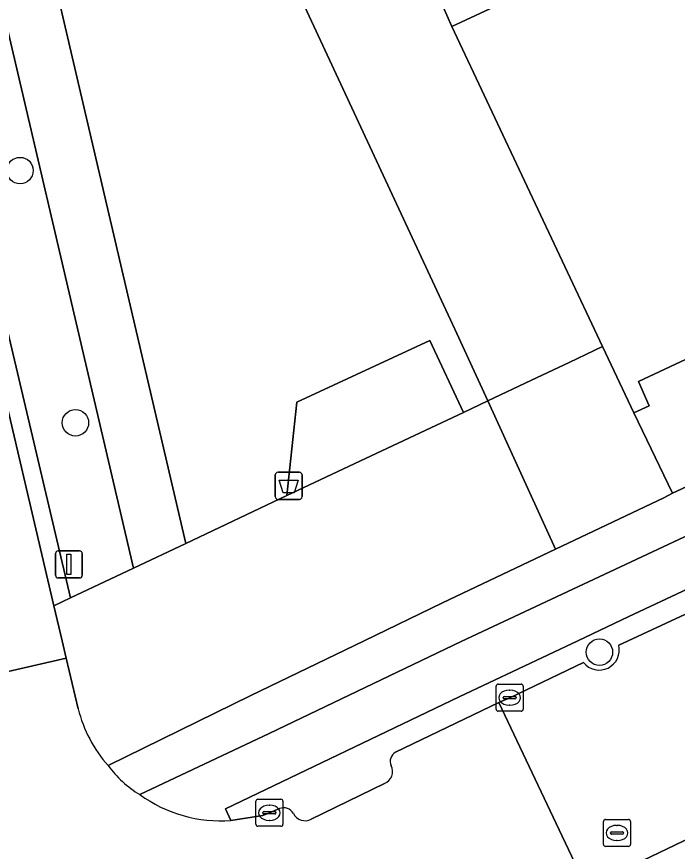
# Model space of a CAD drawing. Extents: x 157320 to 158835, y 386650 to 388491.
# Drawn here: x 157761.37 to 157785.79, y 387742.21 to 387773.08 of the extents above; entities that cross this region are included whole.
import ezdxf

# ---------------------------------------------------------------- set-up
doc = ezdxf.new("R2010")
doc.units = 0
for name, color, linetype in [('IMGEO_Afvalbak', 7, 'Continuous'), ('IMGEO_Berm_open', 7, 'Continuous'), ('IMGEO_Boom', 7, 'Continuous'), ('IMGEO_Erf', 7, 'Continuous'), ('IMGEO_Fietspad_open', 7, 'Continuous'), ('IMGEO_Groenvoorziening', 7, 'Continuous'), ('IMGEO_Hek', 7, 'Continuous'), ('IMGEO_Kolk', 7, 'Continuous'), ('IMGEO_Lichtmast', 7, 'Continuous'), ('IMGEO_Pand', 7, 'Continuous'), ('IMGEO_Rijbaan_lokaal_open', 7, 'Continuous'), ('IMGEO_Rioolput', 7, 'Continuous'), ('IMGEO_Voetpad_open', 7, 'Continuous')]:
    doc.layers.add(name, color=color, linetype=linetype)

msp = doc.modelspace()

# ---------------------------------------------------------------- linework, layer by layer
at = {"layer": 'IMGEO_Afvalbak'}
for p, q in [((157770.929, 387755.33), (157770.929, 387756.13)), ((157770.929, 387756.13), (157770.929, 387755.33)), ((157771.029, 387756.23), (157771.819, 387756.23)), ((157771.819, 387756.23), (157771.029, 387756.23)), ((157771.919, 387756.13), (157771.919, 387755.33)), ((157771.919, 387755.33), (157771.919, 387756.13)), ((157771.819, 387755.23), (157771.029, 387755.23)), ((157771.029, 387755.23), (157771.819, 387755.23))]:
    msp.add_line(p, q, dxfattribs=at)
msp.add_lwpolyline([(157771.072, 387755.944), (157771.776, 387755.944), (157771.627, 387755.474), (157771.221, 387755.474), (157771.072, 387755.944)], dxfattribs=at)
for centre, start, end in [((157771.029, 387756.13), 90, 180), ((157771.029, 387756.13), 90, 180), ((157771.819, 387756.13), 0, 90), ((157771.819, 387756.13), 360, 90), ((157771.029, 387755.33), 180, 270), ((157771.029, 387755.33), 180, 270), ((157771.819, 387755.33), 270, 0), ((157771.819, 387755.33), 270, 0)]:
    msp.add_arc(centre, 0.1, start, end, dxfattribs=at)
at = {"layer": 'IMGEO_Berm_open'}
for points in [[(157830.412, 387771.96), (157824.626, 387769.413), (157818.792, 387766.794), (157811.326, 387763.457), (157802.02, 387759.247), (157796.796, 387756.844), (157791.514, 387754.422), (157784.002, 387750.892), (157782.111, 387750), (157777.727, 387747.932), (157769.083, 387743.789), (157769.287, 387743.353), (157770.466, 387743.543), (157770.712, 387743.64), (157771.088, 387743.794)], [(157783.626, 387749.838), (157783.975, 387750), (157791.855, 387753.66), (157795.79, 387755.49)], [(157775.376, 387745.876), (157779.188, 387747.715), (157779.594, 387747.895), (157782.319, 387749.198)], [(157792.922, 387745.842), (157792.191, 387745.512), (157792.414, 387745.076), (157788.35, 387743.151), (157788.095, 387743.586), (157782.436, 387740.872), (157778.846, 387739.129)], [(157772.257, 387743.401), (157774.97, 387744.722)]]:
    msp.add_lwpolyline(points, dxfattribs=at)
for centre, radius, start, end in [((157782.902, 387749.662), 0.745, 218.5174, 13.6619), ((157775.549, 387745.547), 0.372, 117.7056, 206.4693), ((157774.782, 387745.168), 0.483, 292.8546, 26.205), ((157771.24, 387743.418), 0.405, 28.0939, 111.9579), ((157772.031, 387743.834), 0.489, 207.4309, 297.5845)]:
    msp.add_arc(centre, radius, start, end, dxfattribs=at)
at = {"layer": 'IMGEO_Boom'}
for centre in [(157761.491, 387767.387), (157763.54, 387758.06), (157782.913, 387749.578)]:
    msp.add_circle(centre, 0.489, dxfattribs=at)
at = {"layer": 'IMGEO_Erf'}
msp.add_lwpolyline([(157773.659, 387781.323), (157777.46, 387772.709), (157791.548, 387779.289), (157798.235, 387764.975), (157797.627, 387764.722), (157797.242, 387765.581), (157791.728, 387763.055), (157792.131, 387762.142), (157790.254, 387761.268), (157789.801, 387762.139), (157784.354, 387759.587), (157784.75, 387758.69), (157784.186, 387758.429), (157785.609, 387755.46), (157792.651, 387758.723), (157798.206, 387761.256), (157800.606, 387762.378), (157803.685, 387763.769), (157803.737, 387763.63), (157814.47, 387768.474)], dxfattribs=at)
at = {"layer": 'IMGEO_Fietspad_open'}
for points in [[(157829.725, 387773.675), (157827.906, 387772.832), (157822.414, 387770.394), (157817.284, 387768.125), (157813.4, 387766.376), (157808.696, 387764.269), (157801.848, 387761.151), (157800.462, 387760.535), (157793.32, 387757.246), (157777.795, 387749.967), (157770.699, 387746.575), (157765.921, 387744.31)], [(157769.287, 387743.353), (157769.083, 387743.789), (157777.727, 387747.932), (157782.111, 387750), (157784.002, 387750.892), (157791.514, 387754.422), (157796.796, 387756.844), (157802.02, 387759.247), (157811.326, 387763.457), (157818.792, 387766.794), (157824.626, 387769.413), (157830.412, 387771.96)]]:
    msp.add_lwpolyline(points, dxfattribs=at)
msp.add_arc((157768.925, 387748.477), 5.136, 234.2122, 274.0455, dxfattribs=at)
at = {"layer": 'IMGEO_Groenvoorziening'}
for points in [[(157765.687, 387752.69), (157757.085, 387789.468), (157754.534, 387789.007), (157763.354, 387751.589)], [(157768.546, 387780.92), (157764.125, 387779.858), (157761.637, 387779.261), (157767.618, 387753.602), (157771.36, 387755.368), (157771.728, 387758.828), (157776.643, 387761.098), (157777.884, 387758.447), (157778.791, 387758.876), (157777.561, 387761.522)], [(157776.643, 387761.098), (157771.728, 387758.828), (157771.36, 387755.368), (157774.263, 387756.738), (157777.884, 387758.447)]]:
    msp.add_lwpolyline(points, close=True, dxfattribs=at)
at = {"layer": 'IMGEO_Hek'}
msp.add_lwpolyline([(157777.46, 387772.709), (157773.659, 387781.323), (157780.84, 387783.385)], dxfattribs=at)
at = {"layer": 'IMGEO_Kolk'}
for p, q in [((157779.092, 387747.47), (157779.092, 387748.322)), ((157779.167, 387748.396), (157780.019, 387748.396)), ((157780.093, 387748.322), (157780.093, 387747.47)), ((157779.58, 387748.176), (157779.605, 387748.176)), ((157779.351, 387747.89), (157779.351, 387747.902)), ((157779.789, 387747.853), (157779.391, 387747.853)), ((157779.394, 387747.939), (157779.792, 387747.939)), ((157779.835, 387747.902), (157779.835, 387747.89)), ((157780.019, 387747.396), (157779.167, 387747.396)), ((157779.603, 387747.616), (157779.578, 387747.616)), ((157770.211, 387743.213), (157770.211, 387744.065)), ((157770.286, 387744.139), (157771.138, 387744.139)), ((157771.212, 387744.065), (157771.212, 387743.213)), ((157770.513, 387743.682), (157770.911, 387743.682)), ((157770.699, 387743.919), (157770.724, 387743.919)), ((157770.47, 387743.633), (157770.47, 387743.645)), ((157770.908, 387743.596), (157770.51, 387743.596)), ((157770.722, 387743.359), (157770.697, 387743.359)), ((157770.954, 387743.645), (157770.954, 387743.633)), ((157771.138, 387743.139), (157770.286, 387743.139))]:
    msp.add_line(p, q, dxfattribs=at)
for points in [[(157779.092, 387747.47), (157779.092, 387748.322)], [(157779.167, 387748.396), (157780.019, 387748.396)], [(157780.093, 387748.322), (157780.093, 387747.47)], [(157780.019, 387747.396), (157779.167, 387747.396)], [(157770.211, 387743.213), (157770.211, 387744.065)], [(157770.286, 387744.139), (157771.138, 387744.139)], [(157771.212, 387744.065), (157771.212, 387743.213)], [(157771.138, 387743.139), (157770.286, 387743.139)]]:
    msp.add_lwpolyline(points, dxfattribs=at)
for centre, radius, start, end in [((157779.169, 387748.32), 0.0765, 91.552, 178.448), ((157779.169, 387748.32), 0.0765, 91.552, 178.448), ((157780.017, 387748.32), 0.0765, 1.552, 88.448), ((157780.017, 387748.32), 0.0765, 1.552, 88.448), ((157779.391, 387747.899), 0.0403, 85.8775, 175.7526), ((157779.388, 387747.889), 0.0366, 178.938, 274.7102), ((157779.792, 387747.896), 0.043, 264.8664, 352.4533), ((157779.796, 387747.901), 0.0386, 1.7309, 96.639), ((157779.169, 387747.472), 0.0765, 181.552, 268.448), ((157779.169, 387747.472), 0.0765, 181.552, 268.448), ((157780.017, 387747.472), 0.0765, 271.552, 358.448), ((157780.017, 387747.472), 0.0765, 271.552, 358.448), ((157770.288, 387744.063), 0.0765, 91.552, 178.448), ((157770.288, 387744.063), 0.0765, 91.552, 178.448), ((157771.136, 387744.063), 0.0765, 1.552, 88.448), ((157771.136, 387744.063), 0.0765, 1.552, 88.448), ((157770.51, 387743.642), 0.0403, 85.8775, 175.7526), ((157770.915, 387743.644), 0.0386, 1.7309, 96.639), ((157770.507, 387743.632), 0.0366, 178.938, 274.7102), ((157770.911, 387743.639), 0.043, 264.8664, 352.4533), ((157770.288, 387743.215), 0.0765, 181.552, 268.448), ((157770.288, 387743.215), 0.0765, 181.552, 268.448), ((157771.136, 387743.215), 0.0765, 271.552, 358.448), ((157771.136, 387743.215), 0.0765, 271.552, 358.448)]:
    msp.add_arc(centre, radius, start, end, dxfattribs=at)
for centre, major_axis, ratio, start_param, end_param in [((157779.579, 387747.896), (-0.387, 0.002), 0.722429, 4.712389, 7.853982), ((157779.604, 387747.896), (-0.39, 0.002), 0.717154, 1.570796, 4.712389), ((157770.698, 387743.639), (-0.387, 0.002), 0.722429, 4.712389, 7.853982), ((157770.723, 387743.639), (-0.39, 0.002), 0.717154, 1.570796, 4.712389)]:
    msp.add_ellipse(centre, major_axis=major_axis, ratio=ratio, start_param=start_param, end_param=end_param, dxfattribs=at)
at = {"layer": 'IMGEO_Lichtmast'}
for p, q in [((157762.804, 387752.424), (157762.804, 387753.224)), ((157762.804, 387753.224), (157762.804, 387752.424)), ((157762.904, 387753.324), (157763.694, 387753.324)), ((157763.694, 387753.324), (157762.904, 387753.324)), ((157763.794, 387753.224), (157763.794, 387752.424)), ((157763.794, 387752.424), (157763.794, 387753.224)), ((157763.694, 387752.324), (157762.904, 387752.324)), ((157762.904, 387752.324), (157763.694, 387752.324))]:
    msp.add_line(p, q, dxfattribs=at)
msp.add_lwpolyline([(157763.224, 387753.199), (157763.374, 387753.199), (157763.374, 387752.449), (157763.224, 387752.449), (157763.224, 387753.199)], dxfattribs=at)
for centre, start, end in [((157762.904, 387753.224), 90, 180), ((157762.904, 387753.224), 90, 180), ((157763.694, 387753.224), 0, 90), ((157763.694, 387753.224), 360, 90), ((157762.904, 387752.424), 180, 270), ((157762.904, 387752.424), 180, 270), ((157763.694, 387752.424), 270, 0), ((157763.694, 387752.424), 270, 0)]:
    msp.add_arc(centre, 0.1, start, end, dxfattribs=at)
at = {"layer": 'IMGEO_Pand'}
msp.add_lwpolyline([(157792.131, 387762.142), (157791.728, 387763.055), (157797.242, 387765.581), (157797.627, 387764.722), (157798.235, 387764.975), (157791.548, 387779.289), (157777.46, 387772.709), (157783.032, 387760.878), (157784.186, 387758.429), (157784.75, 387758.69), (157784.354, 387759.587), (157789.801, 387762.139), (157790.254, 387761.268)], close=True, dxfattribs=at)
at = {"layer": 'IMGEO_Rijbaan_lokaal_open'}
msp.add_lwpolyline([(157762.736, 387751.297), (157760.598, 387760.418), (157760.434, 387761.155), (157748.477, 387812.302), (157742.661, 387810.978), (157755.463, 387756.098), (157756.876, 387750), (157757.196, 387748.621), (157757.338, 387748.017), (157763.197, 387749.361), (157763.045, 387750)], close=True, dxfattribs=at)
for points in [[(157795.79, 387755.49), (157791.855, 387753.66), (157783.975, 387750), (157783.626, 387749.838)], [(157763.639, 387747.484), (157763.197, 387749.361), (157757.338, 387748.017), (157758.786, 387741.839), (157758.92, 387740.909)], [(157782.319, 387749.198), (157779.594, 387747.895), (157779.188, 387747.715), (157782.436, 387740.872), (157788.095, 387743.586), (157792.191, 387745.512), (157792.922, 387745.842)], [(157778.846, 387739.129), (157782.436, 387740.872), (157779.188, 387747.715), (157775.376, 387745.876)], [(157774.97, 387744.722), (157772.257, 387743.401)], [(157771.088, 387743.794), (157770.712, 387743.64), (157770.466, 387743.543), (157769.287, 387743.353)]]:
    msp.add_lwpolyline(points, dxfattribs=at)
for centre, radius, start, end in [((157782.902, 387749.662), 0.745, 218.5174, 13.6619), ((157768.58, 387748.745), 5.1, 194.3176, 221.231), ((157775.549, 387745.547), 0.372, 117.7056, 206.4693), ((157768.078, 387747.853), 4.148, 216.5273, 238.664), ((157774.782, 387745.168), 0.483, 292.8546, 26.205), ((157768.925, 387748.477), 5.136, 234.2122, 274.0455), ((157771.24, 387743.418), 0.405, 28.0939, 111.9579), ((157772.031, 387743.834), 0.489, 207.4309, 297.5845)]:
    msp.add_arc(centre, radius, start, end, dxfattribs=at)
at = {"layer": 'IMGEO_Rioolput'}
for p, q in [((157783.136, 387743.394), (157783.988, 387743.394)), ((157783.061, 387742.468), (157783.061, 387743.32)), ((157783.549, 387743.174), (157783.574, 387743.174)), ((157784.062, 387743.32), (157784.062, 387742.468)), ((157783.32, 387742.888), (157783.32, 387742.9)), ((157783.758, 387742.851), (157783.36, 387742.851)), ((157783.363, 387742.937), (157783.761, 387742.937)), ((157783.804, 387742.9), (157783.804, 387742.888)), ((157783.572, 387742.614), (157783.547, 387742.614)), ((157783.988, 387742.394), (157783.136, 387742.394))]:
    msp.add_line(p, q, dxfattribs=at)
for points in [[(157783.136, 387743.394), (157783.988, 387743.394)], [(157783.061, 387742.468), (157783.061, 387743.32)], [(157784.062, 387743.32), (157784.062, 387742.468)], [(157783.988, 387742.394), (157783.136, 387742.394)]]:
    msp.add_lwpolyline(points, dxfattribs=at)
for centre, radius, start, end in [((157783.138, 387743.318), 0.0765, 91.552, 178.448), ((157783.138, 387743.318), 0.0765, 91.552, 178.448), ((157783.986, 387743.318), 0.0765, 1.552, 88.448), ((157783.986, 387743.318), 0.0765, 1.552, 88.448), ((157783.36, 387742.897), 0.0403, 85.8775, 175.7526), ((157783.357, 387742.887), 0.0366, 178.938, 274.7102), ((157783.761, 387742.894), 0.043, 264.8664, 352.4533), ((157783.765, 387742.899), 0.0386, 1.7309, 96.639), ((157783.138, 387742.47), 0.0765, 181.552, 268.448), ((157783.138, 387742.47), 0.0765, 181.552, 268.448), ((157783.986, 387742.47), 0.0765, 271.552, 358.448), ((157783.986, 387742.47), 0.0765, 271.552, 358.448)]:
    msp.add_arc(centre, radius, start, end, dxfattribs=at)
for centre, major_axis, ratio, start_param, end_param in [((157783.548, 387742.894), (-0.387, 0.002), 0.722429, 4.712389, 7.853982), ((157783.573, 387742.894), (-0.39, 0.002), 0.717154, 1.570796, 4.712389)]:
    msp.add_ellipse(centre, major_axis=major_axis, ratio=ratio, start_param=start_param, end_param=end_param, dxfattribs=at)
at = {"layer": 'IMGEO_Voetpad_open'}
for points in [[(157763.354, 387751.589), (157754.534, 387789.007), (157757.085, 387789.468), (157765.687, 387752.69), (157767.618, 387753.602), (157761.637, 387779.261), (157751.015, 387824.836), (157748.247, 387824.238), (157752.019, 387808.053), (157750.191, 387807.63), (157746.406, 387823.84), (157745.81, 387823.711), (157747.84, 387815.028), (157748.477, 387812.302), (157760.434, 387761.155), (157760.598, 387760.418), (157762.736, 387751.297)], [(157787.068, 387788.204), (157780.137, 387786.545), (157769.732, 387784.002), (157770.363, 387781.356), (157768.546, 387780.92), (157777.561, 387761.522), (157778.791, 387758.876), (157780.404, 387759.637), (157781.795, 387760.294), (157783.032, 387760.878), (157777.46, 387772.709), (157773.659, 387781.323), (157780.84, 387783.385), (157787.767, 387785.172)], [(157784.186, 387758.429), (157783.032, 387760.878), (157781.795, 387760.294), (157780.404, 387759.637), (157778.791, 387758.876), (157781.29, 387753.385), (157785.288, 387755.285), (157785.609, 387755.46)]]:
    msp.add_lwpolyline(points, close=True, dxfattribs=at)
for points in [[(157828.788, 387775.002), (157827.631, 387774.47), (157816.404, 387769.874), (157816.567, 387769.505), (157814.435, 387768.575), (157814.47, 387768.474), (157803.737, 387763.63), (157803.685, 387763.769), (157800.606, 387762.378), (157798.206, 387761.256), (157792.651, 387758.723), (157785.609, 387755.46), (157785.288, 387755.285), (157781.29, 387753.385), (157777.108, 387751.397), (157774.214, 387750), (157770.02, 387747.976), (157764.745, 387745.384)], [(157765.921, 387744.31), (157770.699, 387746.575), (157777.795, 387749.967), (157793.32, 387757.246), (157800.462, 387760.535)], [(157781.29, 387753.385), (157778.791, 387758.876), (157777.884, 387758.447), (157774.263, 387756.738), (157771.36, 387755.368), (157767.618, 387753.602), (157765.687, 387752.69), (157763.354, 387751.589), (157762.736, 387751.297), (157763.045, 387750), (157763.197, 387749.361), (157763.639, 387747.484)], [(157764.745, 387745.384), (157770.02, 387747.976), (157774.214, 387750), (157777.108, 387751.397), (157781.29, 387753.385)]]:
    msp.add_lwpolyline(points, dxfattribs=at)
for centre, radius, start, end in [((157768.58, 387748.745), 5.1, 194.3176, 221.231), ((157768.078, 387747.853), 4.148, 216.5273, 238.664)]:
    msp.add_arc(centre, radius, start, end, dxfattribs=at)

doc.saveas('drawing.dxf')
